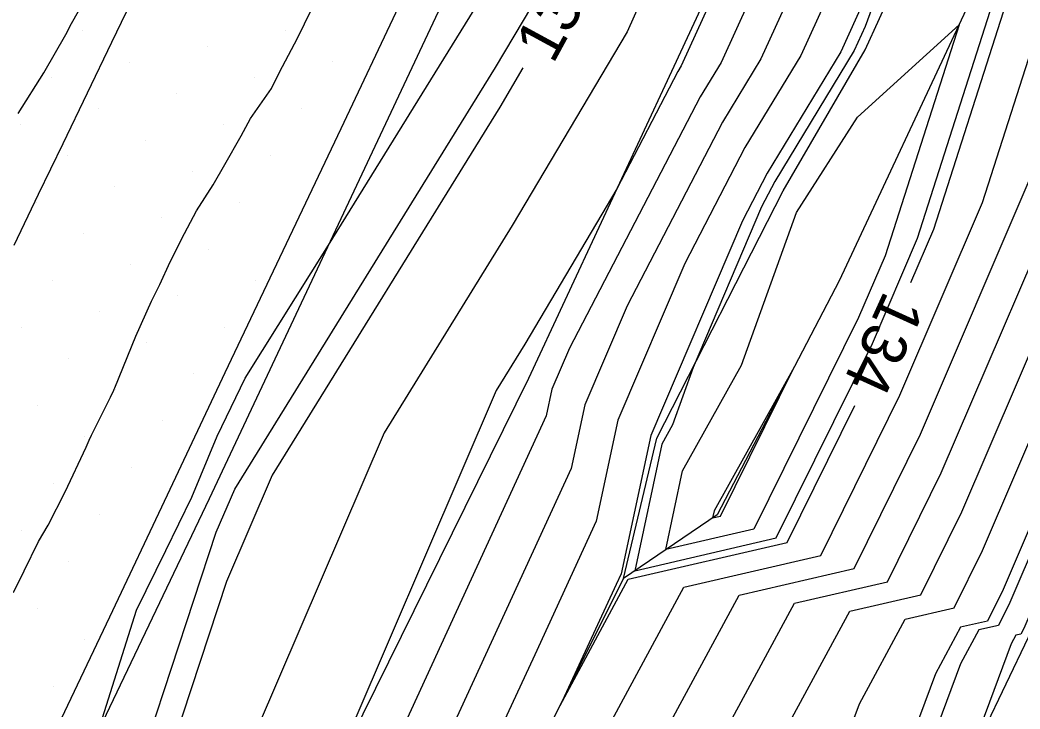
# Model space of a CAD drawing. Extents: x 2354170 to 2357230, y 866100 to 868290.
# Drawn here: x 2355733.89 to 2355778.29, y 867254.11 to 867284.72 of the extents above; entities that cross this region are included whole.
import ezdxf

# ---------------------------------------------------------------- set-up
doc = ezdxf.new("R2010")
doc.units = 0
for name, color, linetype in [('Default', 7, 'Continuous'), ('DTM Contours Major', 7, 'Continuous'), ('DTM Contours Minor', 7, 'Continuous'), ('Exist DTM Breakline', 7, 'Continuous'), ('Exist DTM Scan Elevation Point', 7, 'Continuous'), ('Exist Roads EOP', 7, 'Continuous'), ('PH Exist DTM Breakline', 7, 'Continuous')]:
    doc.layers.add(name, color=color, linetype=linetype)

msp = doc.modelspace()

# ---------------------------------------------------------------- linework, layer by layer
at = {"layer": 'Default'}
for points in [[(2355805.84, 867369.053), (2355799.51, 867354.751), (2355796.473, 867347.241), (2355796.308, 867346.861), (2355793.956, 867341.453), (2355793.91, 867341.325), (2355789.62, 867332.821), (2355785.91, 867326.784), (2355783.115, 867324.714), (2355780.505, 867320.898), (2355776.982, 867308.75), (2355775.749, 867305.798), (2355773.767, 867299.558), (2355771.394, 867293.107), (2355766.789, 867282.991), (2355765.086, 867280.18), (2355760.844, 867272.022), (2355758.971, 867267.629), (2355758.363, 867264.794), (2355753.122, 867253.385), (2355750.36, 867247.433), (2355744.411, 867235.621), (2355741.229, 867227.398), (2355734.778, 867215.308)], [(2355773.446, 867273.053), (2355774.463, 867275.424), (2355777.553, 867285.078), (2355782.442, 867293.612), (2355788.013, 867304.029), (2355790.556, 867308.744), (2355794.07, 867316.24), (2355797.751, 867325.117), (2355800.394, 867330.834), (2355803.307, 867339.269), (2355803.492, 867339.671), (2355809.443, 867352.471), (2355811.713, 867357.25), (2355815.654, 867363.416)], [(2355745.86, 867201.035), (2355756.091, 867219.884), (2355761.217, 867229.328), (2355763.548, 867233.852), (2355771.163, 867254.343), (2355773.189, 867258.095), (2355775.364, 867258.598), (2355776.621, 867261.144), (2355785.282, 867281.338), (2355786.303, 867284.525), (2355787.916, 867287.342), (2355789.755, 867290.78), (2355799.184, 867308.262), (2355800.282, 867310.605), (2355801.433, 867313.38), (2355810.72, 867333.471)], [(2355745.316, 867206.04), (2355753.437, 867221.003), (2355757.507, 867228.5), (2355761.734, 867236.707), (2355767.795, 867253.015), (2355770.731, 867258.452), (2355773.883, 867259.181), (2355775.705, 867262.871), (2355783.118, 867280.155), (2355784.553, 867284.636), (2355786.822, 867288.596), (2355789.407, 867293.43), (2355797.458, 867308.358), (2355799.04, 867311.732), (2355800.696, 867315.727), (2355808.655, 867332.943)], [(2355744.226, 867216.048), (2355748.13, 867223.241), (2355750.086, 867226.845), (2355758.107, 867242.415), (2355761.059, 867250.358), (2355765.814, 867259.165), (2355770.921, 867260.347), (2355773.873, 867266.323), (2355778.791, 867277.789), (2355781.053, 867284.857), (2355784.632, 867291.104), (2355788.71, 867298.73), (2355794.007, 867308.551), (2355796.555, 867313.986), (2355799.224, 867320.422), (2355804.524, 867331.888)], [(2355733.896, 867196.697), (2355743.681, 867221.052), (2355745.476, 867224.36), (2355746.376, 867226.017), (2355756.294, 867245.27), (2355757.691, 867249.029), (2355763.356, 867259.522), (2355769.44, 867260.93), (2355772.957, 867268.05), (2355776.627, 867276.607), (2355779.303, 867284.968), (2355783.537, 867292.358), (2355788.362, 867301.38), (2355792.281, 867308.647), (2355795.313, 867315.113), (2355798.487, 867322.769), (2355802.459, 867331.361)], [(2355789.951, 867326.398), (2355787.498, 867322.406), (2355786.252, 867321.483), (2355782.251, 867315.633), (2355780.494, 867309.576), (2355776.904, 867300.981), (2355776.051, 867298.293), (2355771.407, 867285.673), (2355770.329, 867283.305), (2355767.069, 867277.921), (2355765.962, 867275.792), (2355761.901, 867266.266), (2355760.581, 867260.118), (2355760.359, 867259.633), (2355757.87, 867254.27), (2355760.898, 867259.879), (2355767.958, 867261.513), (2355770.962, 867267.593)], [(2355776.647, 867324.525), (2355770.146, 867309.808), (2355769.442, 867304.491), (2355766.909, 867297.782), (2355760.844, 867284.195), (2355755.746, 867275.583), (2355750.056, 867266.377), (2355744.423, 867253.248), (2355741.937, 867245.678), (2355737.573, 867231.959), (2355735.68, 867228.193), (2355723.378, 867206.633)], [(2355781.378, 867318.265), (2355778.738, 867309.163), (2355776.327, 867303.389), (2355774.909, 867298.926), (2355771.4, 867289.39), (2355768.559, 867283.148), (2355766.078, 867279.05), (2355763.403, 867273.907), (2355760.436, 867266.947), (2355759.472, 867262.456), (2355756.741, 867256.509), (2355752.627, 867247.645), (2355743.766, 867230.052), (2355742.303, 867226.271), (2355739.337, 867220.712), (2355729.029, 867200.926)], [(2355775.878, 867316.229), (2355772.704, 867309.045), (2355771.709, 867301.53), (2355771.484, 867300.823), (2355771.38, 867300.541), (2355763.249, 867282.678), (2355763.104, 867282.438), (2355760.388, 867277.217), (2355756.303, 867270.316), (2355755.028, 867268.254), (2355747.14, 867249.869), (2355745.886, 867247.138), (2355745.827, 867247.01), (2355745.7, 867246.757), (2355739.08, 867229.651), (2355725.661, 867204.501)], [(2355721.491, 867217.061), (2355733.186, 867240.328), (2355734.008, 867242.91), (2355737.371, 867253.151), (2355739.055, 867258.503), (2355740.361, 867261.156), (2355741.514, 867263.524), (2355742.644, 867266.225), (2355743.884, 867268.805), (2355747.583, 867274.713), (2355754.632, 867286.117), (2355755.745, 867287.998), (2355757.069, 867290.965), (2355761.495, 867302.687), (2355763.473, 867307.97), (2355764.483, 867309.88), (2355765.241, 867311.458), (2355765.99, 867313.13), (2355766.711, 867314.508)], [(2355750.951, 867222.43), (2355753.796, 867227.672), (2355759.921, 867239.561), (2355764.427, 867251.686), (2355768.272, 867258.809), (2355772.402, 867259.764), (2355774.789, 867264.597), (2355780.954, 867278.972), (2355782.803, 867284.746), (2355785.727, 867289.85), (2355789.058, 867296.08), (2355795.733, 867308.455), (2355796.281, 867309.625)], [(2355775.294, 867308.572), (2355775.225, 867308.336), (2355775.171, 867308.206), (2355772.626, 867300.19), (2355771.387, 867296.824), (2355765.019, 867282.835), (2355764.095, 867281.309), (2355758.284, 867270.136), (2355757.506, 867268.311), (2355757.253, 867267.132), (2355749.504, 867250.261), (2355748.093, 867247.222), (2355745.055, 867241.189), (2355740.154, 867228.524), (2355734.304, 867217.559)], [(2355802.635, 867308.069), (2355790.452, 867285.481), (2355790.106, 867284.834), (2355789.802, 867284.303), (2355789.61, 867283.703), (2355778.454, 867257.692), (2355778.326, 867257.433), (2355778.105, 867257.382), (2355777.899, 867257), (2355775.738, 867251.187), (2355772.312, 867239.733), (2355770.526, 867236.115), (2355768.921, 867232.739), (2355767.406, 867229.209), (2355765.58, 867225.039), (2355763.758, 867221.711), (2355762.094, 867218.001), (2355760.212, 867213.811)], [(2355733.595, 867259.287), (2355734.074, 867260.249), (2355734.704, 867261.551), (2355735.14, 867262.27), (2355735.896, 867263.76), (2355736.829, 867265.735), (2355736.966, 867266.05), (2355737.06, 867266.27), (2355737.901, 867267.967), (2355738.053, 867268.276), (2355738.072, 867268.316), (2355738.096, 867268.372), (2355739.03, 867270.68), (2355739.733, 867272.226), (2355740.096, 867272.972), (2355740.563, 867273.975), (2355741.196, 867275.241), (2355741.73, 867276.241), (2355742.467, 867277.399), (2355742.979, 867278.299), (2355743.711, 867279.573), (2355744.128, 867280.337), (2355745.06, 867281.678), (2355745.41, 867282.403), (2355746.205, 867283.918), (2355747.163, 867285.86)], [(2355733.808, 867280.569), (2355734.944, 867282.375), (2355735.917, 867284.077), (2355736.172, 867284.561), (2355736.491, 867285.113)], [(2355763.31, 867264.691), (2355765.928, 867269.386), (2355768.362, 867276.173), (2355771.075, 867280.398), (2355775.584, 867284.503), (2355772.299, 867274.241), (2355771.124, 867271.503), (2355766.477, 867262.095), (2355762.568, 867261.191), (2355763.31, 867264.691)], [(2355756.219, 867282.59), (2355755.189, 867280.85), (2355745.083, 867264.5), (2355743.058, 867259.78), (2355737.972, 867244.294), (2355735.38, 867236.143), (2355728.586, 867222.627), (2355721.568, 867210.328), (2355713.547, 867194.27), (2355712.799, 867192.935)], [(2355784.647, 867275.994), (2355777.538, 867259.418), (2355776.845, 867258.016), (2355775.647, 867257.738), (2355774.531, 867255.672), (2355765.361, 867230.998), (2355764.927, 867230.155), (2355758.745, 867218.765), (2355746.405, 867196.031), (2355744.83, 867192.111), (2355741.779, 867186.373)], [(2355768.263, 867269.292), (2355764.707, 867262.915), (2355764.64, 867262.596), (2355764.996, 867262.678), (2355768.263, 867269.292)]]:
    msp.add_lwpolyline(points, dxfattribs=at)
at = {"layer": 'DTM Contours Major'}
for points in [[(2355750.951, 867222.43), (2355753.796, 867227.672), (2355759.921, 867239.561), (2355764.427, 867251.686), (2355768.272, 867258.809), (2355772.402, 867259.764), (2355774.789, 867264.597), (2355780.954, 867278.972), (2355782.803, 867284.746), (2355785.727, 867289.85), (2355789.058, 867296.08), (2355795.733, 867308.455), (2355796.281, 867309.625)], [(2355775.294, 867308.572), (2355775.225, 867308.336), (2355775.171, 867308.206), (2355772.626, 867300.19), (2355771.387, 867296.824), (2355765.019, 867282.835), (2355764.095, 867281.309), (2355758.284, 867270.136), (2355757.506, 867268.311), (2355757.253, 867267.132), (2355749.504, 867250.261), (2355748.093, 867247.222), (2355745.055, 867241.189), (2355740.154, 867228.524), (2355734.304, 867217.559)]]:
    msp.add_lwpolyline(points, dxfattribs=at)
at = {"layer": 'DTM Contours Minor'}
for points in [[(2355720.964, 867211.559), (2355726.221, 867220.772), (2355734.649, 867237.538), (2355736.651, 867243.833), (2355742.603, 867261.958), (2355743.425, 867263.874), (2355755.003, 867282.606), (2355757.445, 867286.73), (2355760.349, 867293.237), (2355766.598, 867309.788), (2355766.735, 867310.825), (2355769.959, 867318.122), (2355774.91, 867328.72), (2355775.536, 867330.173), (2355776.328, 867331.674), (2355782.009, 867335.916), (2355782.175, 867336.255), (2355782.339, 867336.587), (2355782.402, 867336.663)], [(2355782.542, 867314.756), (2355781.08, 867309.714), (2355777.097, 867300.179), (2355776.431, 867298.083), (2355771.409, 867284.434), (2355770.919, 867283.358), (2355767.399, 867277.545), (2355766.815, 867276.42), (2355763.773, 867269.285), (2355762.859, 867266.735), (2355762.379, 867265.875), (2355761.187, 867260.254), (2355767.465, 867261.707), (2355771.735, 867270.352), (2355773.741, 867275.029), (2355776.97, 867285.115), (2355782.077, 867294.03), (2355787.897, 867304.913), (2355789.981, 867308.776), (2355793.656, 867316.615)], [(2355802.415, 867310.25), (2355801.939, 867309.103), (2355801.485, 867308.134), (2355790.22, 867287.247), (2355789.376, 867285.67), (2355788.636, 867284.377), (2355788.168, 867282.915), (2355777.843, 867258.842), (2355777.339, 867257.821), (2355776.466, 867257.619), (2355775.654, 867256.115), (2355769.092, 867238.459)]]:
    msp.add_lwpolyline(points, dxfattribs=at)
at = {"layer": 'Exist DTM Breakline'}
msp.add_lwpolyline([(2355753.08, 867315.28), (2355751.993, 867313.029), (2355750.91, 867310.775), (2355749.833, 867308.519), (2355748.756, 867306.263), (2355747.679, 867304.007), (2355746.601, 867301.751), (2355745.521, 867299.497), (2355744.441, 867297.242), (2355743.36, 867294.988), (2355742.279, 867292.733), (2355741.197, 867290.48), (2355740.115, 867288.226), (2355739.033, 867285.972), (2355737.951, 867283.719), (2355736.867, 867281.466), (2355735.783, 867279.213), (2355734.7, 867276.96), (2355733.616, 867274.707)], dxfattribs=at)
at = {"layer": 'Exist DTM Scan Elevation Point'}
for p, q in [((2355736.671, 867284.231), (2355736.671, 867284.231)), ((2355745.685, 867284.263), (2355745.685, 867284.263)), ((2355742.22, 867283.557), (2355742.22, 867283.557)), ((2355738.756, 867282.851), (2355738.756, 867282.851)), ((2355747.77, 867282.883), (2355747.77, 867282.883)), ((2355735.291, 867282.146), (2355735.291, 867282.146)), ((2355744.305, 867282.178), (2355744.305, 867282.178)), ((2355740.841, 867281.472), (2355740.841, 867281.472)), ((2355737.376, 867280.766), (2355737.376, 867280.766)), ((2355746.39, 867280.798), (2355746.39, 867280.798)), ((2355733.912, 867280.061), (2355733.912, 867280.061)), ((2355742.926, 867280.093), (2355742.926, 867280.093)), ((2355739.461, 867279.387), (2355739.461, 867279.387)), ((2355735.997, 867278.681), (2355735.997, 867278.681)), ((2355745.011, 867278.713), (2355745.011, 867278.713)), ((2355741.546, 867278.008), (2355741.546, 867278.008)), ((2355738.082, 867277.302), (2355738.082, 867277.302)), ((2355734.617, 867276.596), (2355734.617, 867276.596)), ((2355743.631, 867276.628), (2355743.631, 867276.628)), ((2355740.167, 867275.923), (2355740.167, 867275.923)), ((2355736.702, 867275.217), (2355736.702, 867275.217)), ((2355742.252, 867274.543), (2355742.252, 867274.543)), ((2355738.787, 867273.838), (2355738.787, 867273.838)), ((2355735.323, 867273.132), (2355735.323, 867273.132)), ((2355744.337, 867273.164), (2355744.337, 867273.164)), ((2355740.872, 867272.458), (2355740.872, 867272.458)), ((2355737.408, 867271.753), (2355737.408, 867271.753)), ((2355733.944, 867271.047), (2355733.944, 867271.047)), ((2355742.957, 867271.079), (2355742.957, 867271.079)), ((2355739.493, 867270.373), (2355739.493, 867270.373)), ((2355736.029, 867269.668), (2355736.029, 867269.668)), ((2355741.578, 867268.994), (2355741.578, 867268.994)), ((2355738.114, 867268.288), (2355738.114, 867268.288)), ((2355734.649, 867267.583), (2355734.649, 867267.583)), ((2355740.199, 867266.909), (2355740.199, 867266.909)), ((2355736.734, 867266.203), (2355736.734, 867266.203)), ((2355738.819, 867264.824), (2355738.819, 867264.824)), ((2355735.355, 867264.118), (2355735.355, 867264.118)), ((2355737.44, 867262.739), (2355737.44, 867262.739)), ((2355733.975, 867262.033), (2355733.975, 867262.033)), ((2355736.06, 867260.654), (2355736.06, 867260.654)), ((2355734.681, 867258.569), (2355734.681, 867258.569)), ((2355736.766, 867257.189), (2355736.766, 867257.189)), ((2355735.386, 867255.104), (2355735.386, 867255.104))]:
    msp.add_line(p, q, dxfattribs=at)
at = {"layer": 'Exist Roads EOP'}
msp.add_lwpolyline([(2355717.167, 867214.902), (2355719.78, 867220.303), (2355722.388, 867225.706), (2355724.988, 867231.114), (2355727.58, 867236.525), (2355730.163, 867241.941), (2355732.738, 867247.36), (2355735.308, 867252.782), (2355737.873, 867258.206), (2355740.437, 867263.63), (2355743.002, 867269.054), (2355745.57, 867274.477), (2355748.141, 867279.898), (2355750.716, 867285.318), (2355753.292, 867290.736), (2355755.869, 867296.155), (2355758.447, 867301.573), (2355761.025, 867306.991), (2355763.601, 867312.41), (2355766.176, 867317.829)], dxfattribs=at)
at = {"layer": 'PH Exist DTM Breakline'}
for points in [[(2355733.904, 867164.206), (2355765.776, 867230.345), (2355778.661, 867257.301), (2355790.614, 867284.252), (2355803.107, 867308.043), (2355817.409, 867336.922), (2355827.772, 867359.525), (2355841.278, 867386.994), (2355852.798, 867412.529), (2355867.28, 867441.904), (2355883.374, 867474.253), (2355896.796, 867502.102), (2355908.86, 867526.367), (2355922.081, 867554.096), (2355936.076, 867582.784), (2355949.187, 867610.376), (2355961.672, 867635.798), (2355976.85, 867667.702), (2355992.257, 867701.069), (2355996.148, 867709.73)], [(2355837.882, 867455.403), (2355821.17, 867421.842), (2355806.344, 867389.74), (2355794.755, 867363.845), (2355793.088, 867352.536), (2355792.171, 867348.439), (2355790.111, 867345.552), (2355782.553, 867336.039), (2355777.227, 867330.778), (2355765.909, 867311.071), (2355754.32, 867289.06), (2355742.292, 867263.446), (2355732.169, 867242.268), (2355700.262, 867175.95), (2355686.45, 867146.762), (2355675.72, 867125.097), (2355660.554, 867093.452), (2355646.796, 867063.536), (2355632.78, 867034.163), (2355619.043, 867004.402), (2355606.805, 866979.006), (2355594.124, 866952.764), (2355579.808, 866923.86)], [(2355677.815, 867084.975), (2355685.547, 867103.916), (2355695.671, 867123.567), (2355705.448, 867145.837), (2355707.937, 867155.486), (2355712.188, 867165.902), (2355715.773, 867173.905), (2355743.217, 867225.312), (2355754.664, 867247.835), (2355760.68, 867259.91), (2355762.17, 867266.141), (2355767.769, 867277.123), (2355771.411, 867283.401), (2355777.779, 867297.336), (2355783.987, 867310.399), (2355788.775, 867318.885), (2355796.286, 867329.785), (2355800.026, 867340.356), (2355807.314, 867356.627), (2355810.405, 867367.165), (2355819.229, 867383.864), (2355826.406, 867397.642), (2355834.416, 867416.958), (2355839.636, 867428.918)], [(2355796.286, 867329.785), (2355791.776, 867318.32), (2355787.37, 867308.922), (2355780.733, 867295.57), (2355775.902, 867285.183), (2355770.262, 867273.128), (2355764.848, 867262.737), (2355760.68, 867259.91)], [(2355775.144, 867308.317), (2355771.38, 867300.88), (2355762.919, 867282.648), (2355756.464, 867268.795), (2355745.728, 867247.001), (2355738.42, 867230.343), (2355710.775, 867175.696), (2355702.12, 867156.179), (2355694.983, 867137.997), (2355692.56, 867132.526), (2355692.233, 867131.183), (2355691.311, 867129.313), (2355687.936, 867124.744), (2355679.451, 867111.705), (2355670.374, 867094.617), (2355667.473, 867088.652), (2355653.715, 867064.678), (2355641.108, 867037.333), (2355633.25, 867028.288)]]:
    msp.add_lwpolyline(points, dxfattribs=at)

# ---------------------------------------------------------------- texts
at = {"layer": 'Default'}
for s, rotation, p in [('136', 61.4819, (2355757.554, 867282.722)), ('134', 245.5384, (2355772.282, 867272.752))]:
    msp.add_text(s, height=2, rotation=rotation, dxfattribs=at).set_placement(p)

doc.saveas('drawing.dxf')
